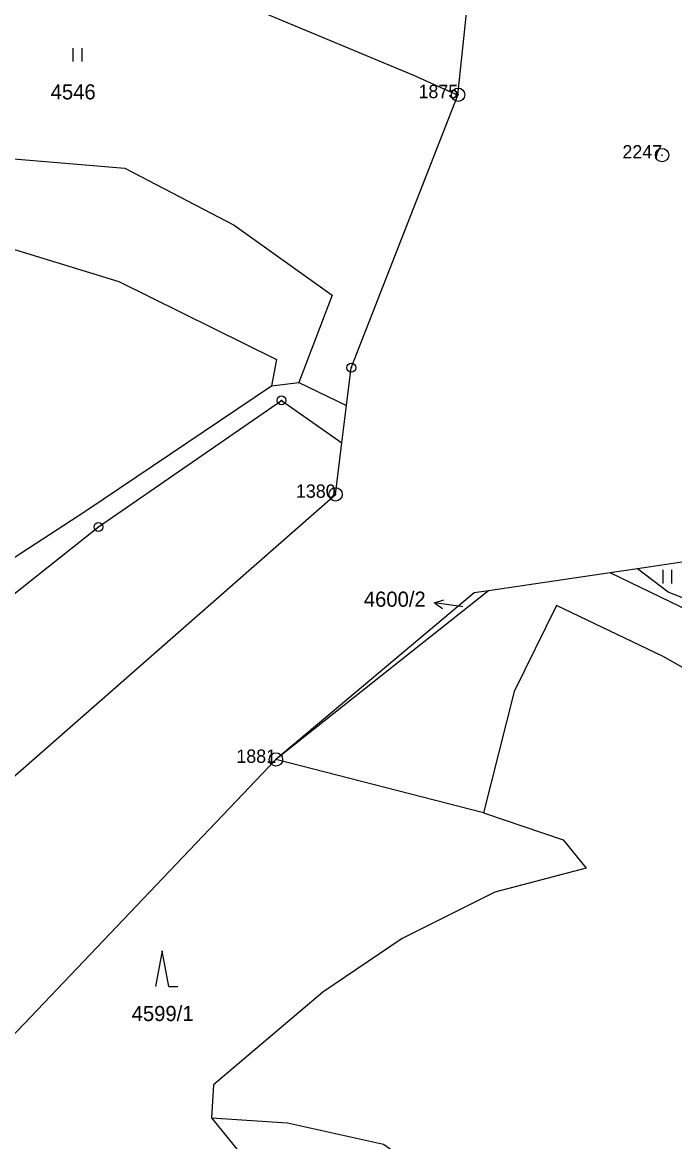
# Model space of a CAD drawing. Extents: x -644096 to -634268, y -1141430 to -1133463.
# Drawn here: x -638734.9 to -638661.6, y -1137659.3 to -1137533.4 of the extents above; entities that cross this region are included whole.
import ezdxf

# ---------------------------------------------------------------- set-up
doc = ezdxf.new("R2010")
doc.units = 0
for name, color, linetype in [('_CIVIL_CONSTRUCTION', 7, 'Continuous'), ('spodek_zarez', 7, 'Continuous'), ('svrsek_osa_sjezdy', 7, 'Continuous'), ('svrsek_osa_terminal_VRT', 7, 'Continuous'), ('svrsek_osa_VRT', 7, 'Continuous'), ('svrsek_popisy_VRT', 7, 'Continuous'), ('terminal_VRT', 7, 'Continuous')]:
    doc.layers.add(name, color=color, linetype=linetype)

msp = doc.modelspace()

# ---------------------------------------------------------------- linework, layer by layer
at = {"layer": '_CIVIL_CONSTRUCTION'}
for centre, radius in [((-638685.92, -1137541.59), 0.75), ((-638685.92, -1137541.59), 0.03), ((-638663.01, -1137548.37), 0.75), ((-638663.01, -1137548.37), 0.03), ((-638697.92, -1137572.27), 0.5), ((-638697.92, -1137572.27), 0.0303), ((-638705.76, -1137575.94), 0.5), ((-638705.76, -1137575.94), 0.0303), ((-638699.69, -1137586.51), 0.75), ((-638699.69, -1137586.51), 0.03), ((-638726.32, -1137590.17), 0.5), ((-638726.32, -1137590.17), 0.0303), ((-638706.38, -1137616.31), 0.75), ((-638706.38, -1137616.31), 0.03)]:
    msp.add_circle(centre, radius, dxfattribs=at)
at = {"layer": 'spodek_zarez'}
msp.add_circle((-638683.07, -1137056.85), 1378.08, dxfattribs=at)
at = {"layer": 'svrsek_osa_sjezdy'}
for p, q in [((-638729.15, -1137537.84), (-638729.15, -1137536.34)), ((-638728.15, -1137537.84), (-638728.15, -1137536.34)), ((-638662.9, -1137596.51), (-638662.9, -1137595.01)), ((-638661.9, -1137596.51), (-638661.9, -1137595.01)), ((-638719.16, -1137637.82), (-638719.91, -1137641.82)), ((-638718.41, -1137641.82), (-638719.16, -1137637.82)), ((-638718.41, -1137641.82), (-638717.41, -1137641.82))]:
    msp.add_line(p, q, dxfattribs=at)
at = {"layer": 'svrsek_osa_terminal_VRT'}
msp.add_arc((-642050.26, -1145189.6), 8802.25, 41.413152, 75.317049, dxfattribs=at)
at = {"layer": 'svrsek_popisy_VRT'}
for p, q in [((-638688.58, -1137598.71), (-638687.52, -1137598.36)), ((-638685.61, -1137599.13), (-638688.58, -1137598.71)), ((-638688.58, -1137598.71), (-638687.66, -1137599.35)), ((-638685.37, -1137599.16), (-638685.61, -1137599.13))]:
    msp.add_line(p, q, dxfattribs=at)
at = {"layer": 'terminal_VRT'}
for p, q in [((-638685.94, -1137541.65), (-638684.64, -1137529.06)), ((-638706.9, -1137574.3), (-638703.82, -1137573.93)), ((-638703.82, -1137573.93), (-638698.45, -1137576.52)), ((-638698.97, -1137580.7), (-638698.45, -1137576.52)), ((-638658.71, -1137593.83), (-638665.75, -1137594.87)), ((-638668.85, -1137595.33), (-638682.49, -1137597.35)), ((-638665.75, -1137594.87), (-638668.85, -1137595.33)), ((-638646.46, -1137606.2), (-638668.85, -1137595.33)), ((-638682.49, -1137597.35), (-638706.38, -1137616.31)), ((-638706.38, -1137616.31), (-638748.51, -1137660.56)), ((-638683.07, -1137622.31), (-638706.38, -1137616.31)), ((-638713.64, -1137656.59), (-638708.68, -1137662.66))]:
    msp.add_line(p, q, dxfattribs=at)
for points in [[(-638809.26, -1137571.55), (-638797.05, -1137559.86), (-638781.63, -1137541.46), (-638771.03, -1137536.62), (-638736.71, -1137530.02), (-638721.56, -1137528.94), (-638710.7, -1137531.13), (-638690.92, -1137539.37), (-638685.94, -1137541.65)], [(-638804.9, -1137576.66), (-638780.42, -1137551.5), (-638787.39, -1137568.37), (-638780.37, -1137564.34), (-638759.38, -1137543.62), (-638748.9, -1137540.68), (-638738.12, -1137548.61), (-638723.34, -1137549.84), (-638711.07, -1137556.23), (-638700.06, -1137564.11), (-638703.82, -1137573.93)], [(-638698.45, -1137576.52), (-638697.92, -1137572.27), (-638685.94, -1137541.65)], [(-638794.8, -1137605.11), (-638793.67, -1137595.28), (-638788.55, -1137587.53), (-638767.7, -1137573.32), (-638749.94, -1137559.49), (-638741.52, -1137557.21), (-638724.04, -1137562.56), (-638706.32, -1137571.36), (-638706.9, -1137574.3)], [(-638790.54, -1137608.83), (-638785.26, -1137598.74), (-638779.85, -1137591.52), (-638763.79, -1137580.99), (-638777.45, -1137593.32), (-638782.46, -1137600.84), (-638784.25, -1137604.24), (-638785.59, -1137611.25), (-638781.12, -1137619.58), (-638775.83, -1137624.56), (-638768.63, -1137613.77), (-638753.66, -1137605.24), (-638727.75, -1137588.37), (-638706.9, -1137574.3)], [(-638790.54, -1137608.83), (-638788.73, -1137610.41), (-638777.25, -1137627.96), (-638764.64, -1137620.93), (-638750.42, -1137609.32), (-638726.32, -1137590.17), (-638705.76, -1137575.94), (-638698.97, -1137580.7)], [(-638748.49, -1137629.3), (-638699.69, -1137586.51), (-638698.97, -1137580.7)], [(-638650.41, -1137602.15), (-638662.31, -1137597.49), (-638665.75, -1137594.87)], [(-638682.49, -1137597.35), (-638684.12, -1137597.59), (-638706.38, -1137616.31)], [(-638550.93, -1137657.16), (-638565.67, -1137651.17), (-638581.2, -1137645.6), (-638615.06, -1137631.99), (-638636.29, -1137620.79), (-638649.68, -1137612.23), (-638662.87, -1137604.72), (-638674.86, -1137599), (-638679.61, -1137608.66), (-638683.07, -1137622.31)], [(-638683.07, -1137622.31), (-638674.1, -1137625.36), (-638671.53, -1137628.53), (-638681.81, -1137631.24), (-638692.21, -1137636.45), (-638701.12, -1137642.46), (-638713.41, -1137652.89), (-638713.64, -1137656.59)], [(-638713.64, -1137656.59), (-638705.08, -1137657.17), (-638694.31, -1137659.57), (-638683.33, -1137667.22), (-638671.07, -1137675.6), (-638653.3, -1137692.69), (-638630.69, -1137711.63)]]:
    msp.add_lwpolyline(points, dxfattribs=at)

# ---------------------------------------------------------------- texts
at = {"layer": '_CIVIL_CONSTRUCTION'}
for s, p in [('1875', (-638690.37, -1137541.97)), ('2247', (-638667.46, -1137548.75)), ('1380', (-638704.14, -1137586.89)), ('1881', (-638710.83, -1137616.69))]:
    msp.add_text(s, height=1.5, dxfattribs=at).set_placement(p)
at = {"layer": 'svrsek_osa_VRT'}
for s, p in [('4546', (-638731.69, -1137542.11)), ('4600/2', (-638696.51, -1137599.14)), ('4599/1', (-638722.59, -1137645.72))]:
    msp.add_text(s, height=1.7, dxfattribs=at).set_placement(p)

doc.saveas('drawing.dxf')
